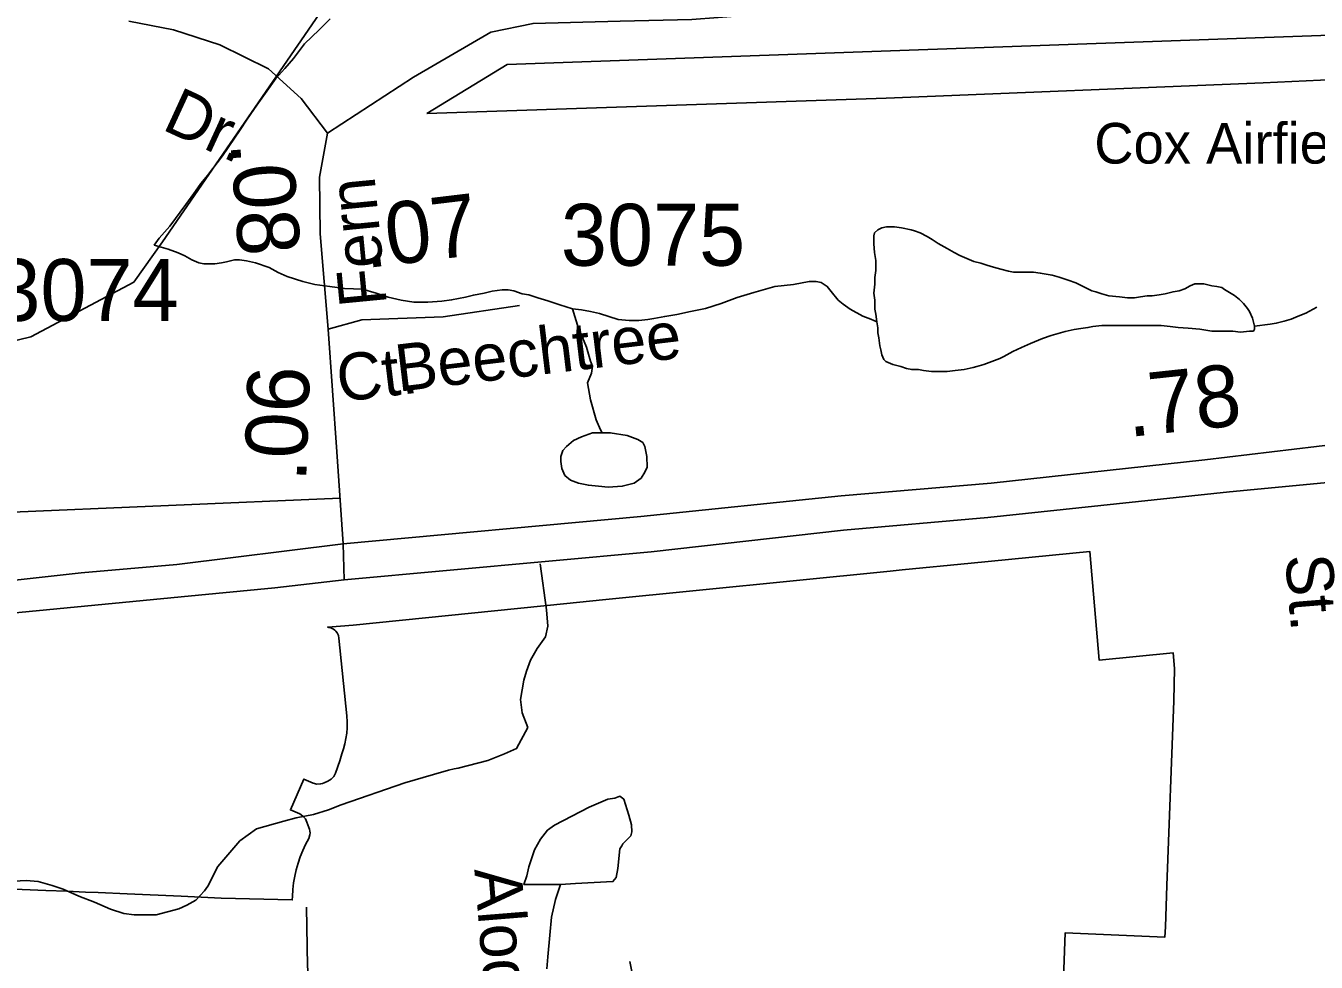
# Model space of a CAD drawing. Extents: x 2001466 to 2224147, y 644118 to 847247.
# Drawn here: x 2039415 to 2042019, y 726812 to 728702 of the extents above; entities that cross this region are included whole.
import ezdxf

# ---------------------------------------------------------------- set-up
doc = ezdxf.new("R2010")
doc.units = 0
for name, color, linetype in [('Exist Aviation Commercial or Municipal Label', 7, 'Continuous'), ('Exist Aviation Commercial or Municipal Perimeter Paved', 7, 'Continuous'), ('Exist Boundary Political City Limit New', 7, 'Continuous'), ('Exist Hydrographic Creek Single Shore', 7, 'Continuous'), ('Exist Hydrographic Misc Water Feature', 7, 'Continuous'), ('Exist Road Non-System Type 51', 7, 'Continuous'), ('Exist Road Non-System Type 51 Label', 7, 'Continuous'), ('Exist Road Primary US Divided Attributed', 7, 'Continuous'), ('Exist Road Primary US Mileage Hundredths English Label', 7, 'Continuous'), ('Exist Road Secondary Mileage Hundredths English Label', 7, 'Continuous'), ('Exist Road Secondary Type 51 Attributed', 7, 'Continuous'), ('Exist Road Secondary Type 51 Label', 7, 'Continuous'), ('Exist Road Secondary Type 51 Number Label', 7, 'Continuous'), ('Map Preparation Boundary City Limit Buffer Line', 7, 'Continuous')]:
    doc.layers.add(name, color=color, linetype=linetype)

msp = doc.modelspace()

# ---------------------------------------------------------------- linework, layer by layer
at = {"layer": 'Exist Aviation Commercial or Municipal Perimeter Paved'}
msp.add_lwpolyline([(2040224.7, 728524.8), (2041151.4, 728555.8), (2041912, 728586.3), (2042432.4, 728610.5), (2042443.2, 728697.1), (2040386.7, 728623.5), (2040224.7, 728524.8)], dxfattribs=at)
at = {"layer": 'Exist Boundary Political City Limit New'}
for points in [[(2040040.4, 727193.3), (2040048.6, 727217.9), (2040052.9, 727232), (2040056.1, 727242.4), (2040058.9, 727252.8), (2040061.1, 727263.4), (2040062.9, 727274.2), (2040064, 727284.9), (2040063.9, 727297.1), (2040062.9, 727309.2), (2040047.1, 727465.6), (2040045.9, 727471.1), (2040043.4, 727476.4), (2040040.6, 727479.9), (2040038.5, 727481.9), (2040035.8, 727484.1), (2040031.9, 727486.1), (2040028.6, 727487.2), (2040027.8, 727487.4), (2040026.9, 727487.5), (2040024.6, 727488.1), (2040076, 727492.2), (2040507.1, 727535.7), (2040578.6, 727542.9), (2041159.4, 727601.2), (2041183.6, 727603.4), (2041322.8, 727617.3), (2041562, 727640.7), (2041580.9, 727421.4), (2041730.1, 727436.2), (2041733, 727404.5), (2041731.5, 727339.1), (2041717.6, 726966.4), (2041714.6, 726883.1), (2041713.8, 726862.3), (2041512.2, 726870.8), (2041507.1, 726724.6)], [(2039376.4, 726960.1), (2039455.8, 726956.8), (2039497.8, 726954.9), (2039536, 726953.4), (2039561.1, 726952.4), (2039620.1, 726949.8), (2039728.4, 726944.9), (2039809.6, 726941.2), (2039953, 726937.5), (2039953.2, 726944.6), (2039954.1, 726958.2), (2039955.6, 726971.7), (2039957.9, 726985.1), (2039960.9, 726998.4), (2039964.5, 727011.5), (2039968.9, 727024.4), (2039974, 727037.1), (2039979.8, 727049.4), (2039986.1, 727061.4), (2039988.4, 727068.7), (2039988.8, 727072.6), (2039988.5, 727076.4), (2039987.8, 727080.1), (2039986.4, 727083.8), (2039982.6, 727094.1), (2039981.2, 727097.7), (2039979.4, 727101.1), (2039977.1, 727104.1), (2039974.4, 727106.8), (2039967.9, 727110.9), (2039949.1, 727119.1), (2039976.2, 727181.4), (2039995.1, 727173.2), (2040002.5, 727171.2), (2040010.1, 727171.5), (2040013.9, 727172.4), (2040017.4, 727173.9), (2040024.9, 727177.2), (2040031.5, 727181), (2040036.9, 727186.5), (2040040.4, 727193.3)]]:
    msp.add_lwpolyline(points, dxfattribs=at)
at = {"layer": 'Exist Hydrographic Creek Single Shore'}
for points in [[(2039691.2, 728265.5), (2040007.2, 728724.9), (2040331.2, 729033.3), (2040498.3, 729102.1), (2040731.2, 729034.9), (2040914.1, 729083.7), (2041073.3, 729185.5), (2041363.2, 729553.6), (2041646.2, 729793.9)], [(2039095.3, 727979), (2039150.3, 728007.5), (2039425.3, 728074), (2039633.2, 728184.6), (2039691.2, 728265.5)]]:
    msp.add_lwpolyline(points, dxfattribs=at)
at = {"layer": 'Exist Hydrographic Misc Water Feature'}
for points in [[(2039674.4, 728259.1), (2039684.4, 728273.1), (2039706.2, 728297.1), (2039738.2, 728341.2), (2039754.2, 728363.2), (2039768.1, 728383.2), (2039782.1, 728399.3), (2039812, 728439.3), (2039847.9, 728491.4), (2039861.8, 728513.4), (2039881.7, 728541.4), (2039901.8, 728569.5), (2039919.6, 728595.5), (2039937.7, 728615.6), (2039955.5, 728635.6), (2039977.5, 728665.6), (2040007.4, 728693.7), (2040029.5, 728715.7)], [(2041132.5, 728103.9), (2041130.3, 728119.9), (2041128.4, 728129.9), (2041128.4, 728147.9), (2041126.4, 728161.9), (2041128.2, 728179.9), (2041128.2, 728193.9), (2041130.3, 728207.9), (2041130.3, 728227.9), (2041128, 728243.9), (2041126.2, 728261.9), (2041126.2, 728277.9), (2041128, 728283.9), (2041134.2, 728289.9), (2041142.2, 728293.9), (2041152, 728295.9), (2041168, 728295.9), (2041182.1, 728293.9), (2041202, 728290), (2041208.2, 728288), (2041220.1, 728284), (2041234, 728276.1), (2041244.1, 728270.1), (2041256.2, 728262.1), (2041274, 728252.1), (2041288.2, 728244.2), (2041300.1, 728238.2), (2041314, 728232.2), (2041328.1, 728226.3), (2041342.3, 728222.3), (2041354.2, 728218.3), (2041368.1, 728214.3), (2041382.3, 728210.3), (2041398.3, 728206.4), (2041408.3, 728204.4), (2041422.3, 728204.4), (2041434.2, 728204.4), (2041448.3, 728204.4), (2041462.2, 728202.5), (2041474.1, 728200.5), (2041486.2, 728198.6), (2041500.2, 728194.6), (2041518.2, 728188.6), (2041534.2, 728182.7), (2041542.2, 728178.7), (2041554.3, 728172.7), (2041566.2, 728166.7), (2041574.2, 728164.7), (2041586.3, 728160.8), (2041600.2, 728156.8), (2041622.2, 728154.8), (2041638.2, 728152.8), (2041652.1, 728152.9), (2041664.2, 728154.9), (2041678.2, 728157), (2041688.2, 728157), (2041702.2, 728159), (2041714.3, 728161), (2041730.3, 728165), (2041742.1, 728167), (2041754.2, 728171.1), (2041764.3, 728177.1), (2041774.1, 728181.1), (2041784.2, 728181.1), (2041792.2, 728181.1), (2041800.2, 728179.1), (2041808.2, 728177.1), (2041818.2, 728175.2), (2041828.3, 728173.2), (2041834.2, 728169.2), (2041844.3, 728163.3), (2041854.3, 728157.3), (2041864.1, 728149.3), (2041872.1, 728141.3), (2041880.1, 728131.3), (2041884.2, 728125.3), (2041890.4, 728111.3), (2041892.2, 728103.3), (2041894.3, 728095.3)], [(2039674.4, 728259.1), (2039702.3, 728251.1), (2039722.4, 728243.2), (2039736.3, 728237.2), (2039750.3, 728229.2), (2039764.4, 728223.3), (2039774.3, 728221.3), (2039788.4, 728221.3), (2039796.4, 728221.3), (2039810.3, 728223.4), (2039820.4, 728225.4), (2039836.4, 728229.4), (2039846.4, 728229.4), (2039860.4, 728227.4), (2039878.4, 728223.5), (2039906.3, 728213.6), (2039924.4, 728203.6), (2039942.4, 728195.6), (2039974.4, 728185.7), (2039998.4, 728179.7), (2040028.5, 728175.8), (2040058.5, 728171.8), (2040094.6, 728169.9), (2040122.4, 728161.9), (2040146.4, 728154), (2040172.5, 728148), (2040198.5, 728144.1), (2040226.4, 728144.2), (2040254.5, 728146.2), (2040274.4, 728148.3), (2040302.5, 728154.3), (2040318.5, 728158.3), (2040340.4, 728162.4), (2040356.4, 728166.3), (2040376.3, 728168.5), (2040388.4, 728168.5), (2040400.3, 728166.5), (2040416.5, 728160.5), (2040430.4, 728158.6), (2040448.5, 728152.6), (2040468.6, 728146.6), (2040492.6, 728138.7), (2040518.4, 728130.7)], [(2040518.4, 728130.7), (2040536.4, 728128.7), (2040554.5, 728124.8), (2040572.5, 728120.8), (2040610.5, 728108.9), (2040632.4, 728106.9), (2040652.5, 728107), (2040670.5, 728109), (2040682.4, 728111), (2040704.4, 728115), (2040728.6, 728119.1), (2040756.5, 728125.2), (2040786.4, 728131.2), (2040818.4, 728141.3), (2040850.4, 728153.3), (2040884.4, 728163.4), (2040926.4, 728175.5), (2040964.4, 728179.6), (2040996.2, 728185.6), (2041010.3, 728185.6), (2041020.2, 728183.7), (2041032.3, 728175.7), (2041040.3, 728165.7), (2041054.4, 728147.7), (2041064.4, 728139.7), (2041078.4, 728129.7), (2041104.4, 728115.8), (2041120.4, 728109.9), (2041132.5, 728103.9)], [(2040518.4, 728130.7), (2040530.5, 728090.7), (2040538.7, 728072.7), (2040546.7, 728052.8), (2040554.7, 728024.8), (2040558.8, 728014.8), (2040556.7, 728000.8), (2040548.7, 727980.8)], [(2042020.2, 728133.6), (2041998.3, 728121.5), (2041982.3, 728115.5), (2041968.3, 728109.4), (2041954.4, 728105.4), (2041938.4, 728101.4), (2041926.3, 728099.4), (2041894.3, 728095.3)], [(2041894.3, 728095.3), (2041894.3, 728089.4), (2041892.2, 728085.3), (2041884.2, 728085.3), (2041866.4, 728083.3), (2041850.4, 728085.3), (2041830.3, 728085.2), (2041808.4, 728085.2), (2041784.4, 728089.1), (2041760.4, 728091.1), (2041740.3, 728093.1), (2041724.3, 728095), (2041706.3, 728097), (2041688.4, 728096.9), (2041672.4, 728096.9), (2041658.3, 728096.9), (2041640.4, 728096.9), (2041620.3, 728096.8), (2041604.3, 728096.8), (2041586.3, 728096.8), (2041568.3, 728094.7), (2041558.4, 728092.7), (2041544.3, 728090.7), (2041530.3, 728088.6), (2041512.3, 728084.6), (2041498.3, 728080.6), (2041484.4, 728076.6), (2041466.6, 728070.5), (2041442.6, 728060.5), (2041424.5, 728052.4), (2041406.5, 728044.4), (2041388.4, 728034.4), (2041380.4, 728030.4), (2041364.4, 728024.3), (2041348.6, 728018.3), (2041334.5, 728014.3), (2041326.5, 728012.3), (2041308.7, 728008.3), (2041290.6, 728006.2), (2041274.6, 728004.2), (2041264.6, 728004.2), (2041254.5, 728004.2), (2041242.6, 728004.2), (2041226.6, 728006), (2041216.6, 728008), (2041202.7, 728008), (2041192.6, 728010), (2041180.5, 728014), (2041164.5, 728017.9), (2041150.6, 728023.9), (2041146.7, 728027.9), (2041142.6, 728037.9), (2041140.5, 728047.9), (2041138.5, 728055.9), (2041136.4, 728071.9), (2041134.6, 728081.9), (2041134.6, 728091.9), (2041132.5, 728103.9)], [(2040548.7, 727980.8), (2040554.5, 727946.5), (2040566.4, 727906.4), (2040574.6, 727886.5), (2040578.5, 727880.5)], [(2040578.5, 727880.5), (2040558.4, 727880.5), (2040536.4, 727872.4), (2040520.4, 727864.4), (2040506.5, 727852.3), (2040498.5, 727844.3), (2040494.6, 727832.3), (2040494.6, 727822.3), (2040496.7, 727808.3), (2040502.6, 727794.3), (2040514.5, 727784.4), (2040530.7, 727778.4), (2040550.6, 727774.4), (2040570.7, 727772.5), (2040590.6, 727770.5), (2040618.7, 727772.5), (2040642.7, 727778.6), (2040656.6, 727788.6), (2040664.6, 727800.6), (2040668.7, 727810.6), (2040668.5, 727832.6), (2040664.4, 727852.6), (2040660.5, 727860.6), (2040650.4, 727866.6), (2040628.5, 727874.6), (2040594.5, 727880.5), (2040578.5, 727880.5)], [(2040494, 726968.4), (2040524.1, 726970.5), (2040600, 726974.6), (2040606.2, 726982.6), (2040610.1, 727000.7), (2040613.9, 727040.7), (2040618, 727046.7), (2040619.9, 727050.7), (2040635.9, 727066.7), (2040637.9, 727074.7), (2040637.7, 727088.7), (2040631.8, 727108.7), (2040621.7, 727140.7), (2040613.7, 727146.6), (2040603.9, 727142.6), (2040589.8, 727140.6), (2040551.8, 727124.6), (2040481.9, 727088.4), (2040467.9, 727078.4), (2040454, 727060.3), (2040441.9, 727038.4), (2040430, 727004.3), (2040426.1, 726986.3), (2040420.2, 726968.3), (2040494, 726968.4)], [(2040494, 726968.4), (2040484.1, 726938.4), (2040476.2, 726902.4), (2040472.3, 726866.4), (2040468.4, 726822.4), (2040466.5, 726798.4)]]:
    msp.add_lwpolyline(points, dxfattribs=at)
at = {"layer": 'Exist Road Non-System Type 51'}
msp.add_line((2038753, 727692.7), (2040049.5, 727748.6), dxfattribs=at)
for points in [[(2040427.9, 727285.7), (2040416.8, 727315.3), (2040413.5, 727342.2), (2040420.2, 727380.9), (2040425.2, 727399.4), (2040433.6, 727421.3), (2040447.1, 727444.8), (2040463.9, 727468.3), (2040468.9, 727490.2), (2040465.6, 727522.8), (2040453.4, 727615.5)], [(2039380.2, 726974.7), (2039416.2, 726976.8), (2039440.2, 726974.9), (2039468.2, 726966.9), (2039490.9, 726959), (2039522.2, 726945), (2039554.1, 726933), (2039586.2, 726919.1), (2039613.3, 726910.3), (2039634.2, 726907.1), (2039660.2, 726907.2), (2039678.2, 726907.2), (2039724, 726919.3), (2039740.2, 726927.2), (2039758, 726937.2), (2039775.8, 726956.1), (2039782.5, 726965.1), (2039802.5, 727005.1), (2039847, 727056.4), (2039880.4, 727080.9), (2039936.1, 727096.4), (2039960.5, 727103.1), (2039995.7, 727109.6), (2040025.7, 727119.5), (2040051.7, 727129.6), (2040179.7, 727173.8), (2040237.7, 727190.7), (2040268.4, 727199.1), (2040279.3, 727202), (2040287.7, 727203.3), (2040347.8, 727218.9), (2040381.2, 727232.3), (2040405.6, 727243.4), (2040427.9, 727285.7)], [(2040045.5, 726514.1), (2039993, 726708.1), (2039983.9, 726804), (2039981.6, 726922.7)], [(2040659.2, 726689.9), (2040634.1, 726813.2)]]:
    msp.add_lwpolyline(points, dxfattribs=at)
at = {"layer": 'Exist Road Primary US Divided Attributed'}
for points in [[(2042929.8, 727949.5), (2042692.7, 727923.6), (2042155, 727868.9), (2041794.4, 727825.4), (2041363, 727778.7), (2041060.4, 727752.9), (2040656, 727711.4), (2040055.6, 727655.9)], [(2040057.3, 727583.6), (2040677.2, 727640.1), (2041065.2, 727683.6), (2041356.6, 727709.4), (2041844.3, 727760.9), (2042048.8, 727780.3), (2042504.4, 727823.8), (2042737.8, 727844.7)], [(2040055.6, 727655.9), (2039720, 727614.4), (2039527.1, 727597.5), (2039224.4, 727563.8), (2038675.7, 727511.2)], [(2038274.9, 727406.1), (2038765.8, 727453.6), (2039303.3, 727508.3), (2039728.7, 727549), (2039917.7, 727567.1), (2040057.3, 727583.6)]]:
    msp.add_lwpolyline(points, dxfattribs=at)
at = {"layer": 'Exist Road Secondary Type 51 Attributed'}
for points in [[(2040023.8, 728485), (2040197.6, 728597.8), (2040353.6, 728688.7), (2040438.9, 728706.5), (2040614.3, 728711.3), (2040759.2, 728714.5), (2040865.4, 728722.6), (2040961.9, 728753.2), (2041066.5, 728828.8), (2041132.5, 728895.7), (2041195.3, 728945.6), (2041256.4, 728968.1), (2041333.7, 728966.5), (2041452.7, 728918.2)], [(2040023.8, 728485), (2039970.7, 728555.1), (2039904.7, 728614.7), (2039806.5, 728663), (2039713.2, 728693.6), (2039623.1, 728711.3)], [(2040025.4, 728089.7), (2040009.3, 728282.1), (2040007.7, 728396.5), (2040023.8, 728485)], [(2040025.4, 728089.7), (2040093, 728108.2), (2040257.1, 728114.6), (2040411.6, 728137.2)], [(2040055.6, 727655.9), (2040043.1, 727841.7), (2040025.4, 728089.7)], [(2040057.3, 727583.6), (2040055.6, 727655.9)]]:
    msp.add_lwpolyline(points, dxfattribs=at)
at = {"layer": 'Map Preparation Boundary City Limit Buffer Line'}
for points in [[(2040040.4, 727193.3), (2040048.6, 727217.9), (2040052.9, 727232), (2040056.1, 727242.4), (2040058.9, 727252.8), (2040061.1, 727263.4), (2040062.9, 727274.2), (2040064, 727284.9), (2040063.9, 727297.1), (2040062.9, 727309.2), (2040047.1, 727465.6), (2040045.9, 727471.1), (2040043.4, 727476.4), (2040040.6, 727479.9), (2040038.5, 727481.9), (2040035.8, 727484.1), (2040031.9, 727486.1), (2040028.6, 727487.2), (2040027.8, 727487.4), (2040026.9, 727487.5), (2040024.6, 727488.1), (2040076, 727492.2), (2040507.1, 727535.7), (2040578.6, 727542.9), (2041159.4, 727601.2), (2041183.6, 727603.4), (2041322.8, 727617.3), (2041562, 727640.7), (2041580.9, 727421.4), (2041730.1, 727436.2), (2041733, 727404.5), (2041731.5, 727339.1), (2041717.6, 726966.4), (2041714.6, 726883.1), (2041713.8, 726862.3), (2041512.2, 726870.8), (2041507.1, 726724.6)], [(2039376.4, 726960.1), (2039455.8, 726956.8), (2039497.8, 726954.9), (2039536, 726953.4), (2039561.1, 726952.4), (2039620.1, 726949.8), (2039728.4, 726944.9), (2039809.6, 726941.2), (2039953, 726937.5), (2039953.2, 726944.6), (2039954.1, 726958.2), (2039955.6, 726971.7), (2039957.9, 726985.1), (2039960.9, 726998.4), (2039964.5, 727011.5), (2039968.9, 727024.4), (2039974, 727037.1), (2039979.8, 727049.4), (2039986.1, 727061.4), (2039988.4, 727068.7), (2039988.8, 727072.6), (2039988.5, 727076.4), (2039987.8, 727080.1), (2039986.4, 727083.8), (2039982.6, 727094.1), (2039981.2, 727097.7), (2039979.4, 727101.1), (2039977.1, 727104.1), (2039974.4, 727106.8), (2039967.9, 727110.9), (2039949.1, 727119.1), (2039976.2, 727181.4), (2039995.1, 727173.2), (2040002.5, 727171.2), (2040010.1, 727171.5), (2040013.9, 727172.4), (2040017.4, 727173.9), (2040024.9, 727177.2), (2040031.5, 727181), (2040036.9, 727186.5), (2040040.4, 727193.3)]]:
    msp.add_lwpolyline(points, dxfattribs=at)

# ---------------------------------------------------------------- texts
at = {"layer": 'Exist Aviation Commercial or Municipal Label'}
msp.add_text('Cox Airfield', height=82.021, dxfattribs=at).set_placement((2041571.2, 728423.6))
at = {"layer": 'Exist Road Non-System Type 51 Label'}
for s, rotation, p in [('St.', 274.6667, (2041956.2, 727632.2)), ('Alodie', 274.6336, (2040320.2, 726999))]:
    msp.add_text(s, height=95, rotation=rotation, dxfattribs=at).set_placement(p)
at = {"layer": 'Exist Road Primary US Mileage Hundredths English Label'}
msp.add_text('.78', height=125, rotation=6.1793, dxfattribs=at).set_placement((2041641.1, 727871.6))
at = {"layer": 'Exist Road Secondary Mileage Hundredths English Label'}
for s, rotation, p in [('.08', 274.2352, (2039828.1, 728465.6)), ('.07', 6.8446, (2040101.6, 728212.6)), ('.06', 88.1681, (2039980.9, 727780.4))]:
    msp.add_text(s, height=125, rotation=rotation, dxfattribs=at).set_placement(p)
at = {"layer": 'Exist Road Secondary Type 51 Label'}
for s, rotation, p in [('Dr.', 335.3085, (2039687.5, 728493.5)), ('Fern', 95.5043, (2040143.8, 728139.4)), ('Beechtree', 6.8446, (2040166.7, 727963)), ('Ct.', 6.8446, (2040048.2, 727942.2))]:
    msp.add_text(s, height=95, rotation=rotation, dxfattribs=at).set_placement(p)
at = {"layer": 'Exist Road Secondary Type 51 Number Label'}
for s, p in [('3075', (2040494.9, 728217.4)), ('3074', (2039351.8, 728106))]:
    msp.add_text(s, height=125, dxfattribs=at).set_placement(p)

doc.saveas('drawing.dxf')
